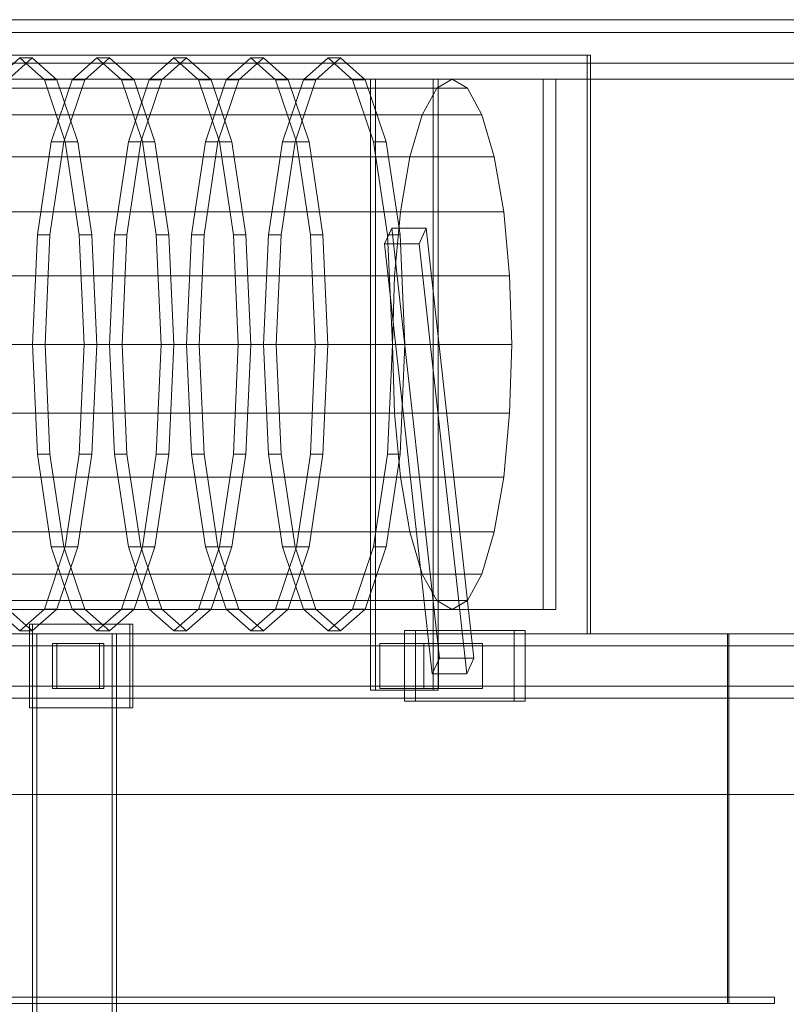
# Model space of a CAD drawing. Header units: millimetres. Extents: x -2233 to 61924, y -68080 to 6847.
# Tile 906 of 1056: x 39873 to 40350, y -16730 to -16118. Entities that reach past the tile are written whole.
import ezdxf

# ---------------------------------------------------------------- set-up
doc = ezdxf.new("R2010")
doc.units = ezdxf.units.MM
doc.layers.add('COTAS_O', color=1, linetype='Continuous', lineweight=0)
doc.layers.add('superior_C03', color=7, linetype='Continuous', lineweight=0)
doc.dimstyles.new('R19_100', dxfattribs={"dimtxt": 250, "dimasz": 150, "dimexe": 150, "dimexo": 80, "dimgap": 100, "dimtad": 1, "dimtih": 1, "dimtoh": 1, "dimdsep": 46, "dimcen": 0.09, "dimadec": 0, "dimazin": 0, "dimtfac": 1, "dimtdec": 4, "dimtofl": 0, "dimtmove": 0, "dimatfit": 3, "dimfxl": 1, "dimtolj": 1, "dimtzin": 0, "dimarcsym": 0})

# ---------------------------------------------------------------- blocks, each defined once
blk = doc.blocks.new('DIM_R28_45')
at = {"layer": 'COTAS_O'}
for p, q in [((39761.13, -16600), (39716.13, -16750)), ((40461.13, -16600), (39761.13, -16600)), ((39761.13, -19400), (39761.13, -16600)), ((39761.13, -16600), (39806.13, -16750)), ((39761.13, -19400), (39716.13, -19250)), ((39761.13, -19400), (39806.13, -19250)), ((40461.13, -19400), (39761.13, -19400))]:
    blk.add_line(p, q, dxfattribs=at)
blk.add_text('2800 O', height=250, rotation=90, dxfattribs=at).set_placement((39661.13, -18000))

msp = doc.modelspace()

# ---------------------------------------------------------------- linework, layer by layer
at = {"layer": 'superior_C03'}
for p, q in [((39402.855, -16118), (40552.797, -16118)), ((40569.47, -16118), (39419.528, -16118)), ((39402.855, -16126), (40552.797, -16126)), ((39419.528, -16126), (40569.47, -16126)), ((40225.927, -16140), (39319.683, -16140)), ((39321.929, -16140), (40228.173, -16140)), ((39404.015, -16145), (40549.401, -16145)), ((40550.084, -16145), (39404.698, -16145)), ((39413.744, -16145), (40565.478, -16145)), ((40565.747, -16145), (39414.013, -16145)), ((39857.931, -16155.365), (39873.246, -16141.8)), ((39881.042, -16141.8), (39865.727, -16155.365)), ((39873.246, -16141.8), (39888.561, -16155.365)), ((39881.042, -16141.8), (39873.246, -16141.8)), ((39896.357, -16155.365), (39881.042, -16141.8)), ((39905.842, -16155.365), (39921.157, -16141.8)), ((39928.953, -16141.8), (39913.638, -16155.365)), ((39921.157, -16141.8), (39936.472, -16155.365)), ((39928.953, -16141.8), (39921.157, -16141.8)), ((39944.267, -16155.365), (39928.953, -16141.8)), ((39953.753, -16155.365), (39969.068, -16141.8)), ((39976.863, -16141.8), (39961.549, -16155.365)), ((39969.068, -16141.8), (39984.383, -16155.365)), ((39976.863, -16141.8), (39969.068, -16141.8)), ((39992.178, -16155.365), (39976.863, -16141.8)), ((40001.664, -16155.365), (40016.979, -16141.8)), ((40024.774, -16141.8), (40009.459, -16155.365)), ((40016.979, -16141.8), (40032.293, -16155.365)), ((40024.774, -16141.8), (40016.979, -16141.8)), ((40040.089, -16155.365), (40024.774, -16141.8)), ((40049.575, -16155.365), (40064.889, -16141.8)), ((40072.685, -16141.8), (40057.37, -16155.365)), ((40064.889, -16141.8), (40080.204, -16155.365)), ((40072.685, -16141.8), (40064.889, -16141.8)), ((40088, -16155.365), (40072.685, -16141.8)), ((40225.927, -16500), (40225.927, -16140)), ((40225.927, -16140), (40228.173, -16140)), ((40228.173, -16140), (40228.173, -16500)), ((39404.015, -16155), (40549.401, -16155)), ((39404.698, -16155), (40550.084, -16155)), ((39413.744, -16155), (40565.478, -16155)), ((39414.013, -16155), (40565.747, -16155)), ((40142.034, -16155), (39508.637, -16155)), ((40198.578, -16155), (39526.203, -16155)), ((39534.063, -16155), (40206.438, -16155)), ((39888.561, -16155.365), (39901.544, -16193.994)), ((39888.561, -16155.365), (39896.357, -16155.365)), ((39892.859, -16193.994), (39905.842, -16155.365)), ((39909.34, -16193.994), (39896.357, -16155.365)), ((39913.638, -16155.365), (39900.655, -16193.994)), ((39905.842, -16155.365), (39913.638, -16155.365)), ((39936.472, -16155.365), (39949.455, -16193.994)), ((39936.472, -16155.365), (39944.267, -16155.365)), ((39940.77, -16193.994), (39953.753, -16155.365)), ((39957.251, -16193.994), (39944.267, -16155.365)), ((39961.549, -16155.365), (39948.565, -16193.994)), ((39953.753, -16155.365), (39961.549, -16155.365)), ((39984.383, -16155.365), (39997.366, -16193.994)), ((39984.383, -16155.365), (39992.178, -16155.365)), ((39988.681, -16193.994), (40001.664, -16155.365)), ((40005.162, -16193.994), (39992.178, -16155.365)), ((40009.459, -16155.365), (39996.476, -16193.994)), ((40001.664, -16155.365), (40009.459, -16155.365)), ((40032.293, -16155.365), (40045.277, -16193.994)), ((40032.293, -16155.365), (40040.089, -16155.365)), ((40036.591, -16193.994), (40049.575, -16155.365)), ((40053.072, -16193.994), (40040.089, -16155.365)), ((40057.37, -16155.365), (40044.387, -16193.994)), ((40049.575, -16155.365), (40057.37, -16155.365)), ((40080.204, -16155.365), (40093.187, -16193.994)), ((40080.204, -16155.365), (40088, -16155.365)), ((40100.983, -16193.994), (40088, -16155.365)), ((40130.278, -16155), (40091.3, -16155)), ((40091.3, -16155), (40091.3, -16535)), ((40094.444, -16155), (40091.3, -16155)), ((40094.444, -16535), (40094.444, -16155)), ((40094.444, -16155), (40133.422, -16155)), ((40130.278, -16535), (40130.278, -16155)), ((40130.278, -16155), (40133.422, -16155)), ((40142.034, -16155), (40132.443, -16160.622)), ((40133.422, -16155), (40133.422, -16535)), ((40151.624, -16160.622), (40142.034, -16155)), ((40198.578, -16485), (40198.578, -16155)), ((40198.578, -16155), (40206.438, -16155)), ((40206.438, -16155), (40206.438, -16485)), ((39499.047, -16160.622), (40132.443, -16160.622)), ((39518.228, -16160.622), (40151.624, -16160.622)), ((40132.443, -16160.622), (40123.506, -16177.106)), ((40160.561, -16177.106), (40151.624, -16160.622)), ((39490.11, -16177.106), (40123.506, -16177.106)), ((39527.165, -16177.106), (40160.561, -16177.106)), ((40123.506, -16177.106), (40115.832, -16203.327)), ((40168.236, -16203.327), (40160.561, -16177.106)), ((39884.184, -16251.806), (39892.859, -16193.994)), ((39900.655, -16193.994), (39891.979, -16251.806)), ((39892.859, -16193.994), (39900.655, -16193.994)), ((39901.544, -16193.994), (39910.219, -16251.806)), ((39901.544, -16193.994), (39909.34, -16193.994)), ((39918.015, -16251.806), (39909.34, -16193.994)), ((39932.095, -16251.806), (39940.77, -16193.994)), ((39948.565, -16193.994), (39939.89, -16251.806)), ((39940.77, -16193.994), (39948.565, -16193.994)), ((39949.455, -16193.994), (39958.13, -16251.806)), ((39949.455, -16193.994), (39957.251, -16193.994)), ((39965.926, -16251.806), (39957.251, -16193.994)), ((39980.005, -16251.806), (39988.681, -16193.994)), ((39996.476, -16193.994), (39987.801, -16251.806)), ((39988.681, -16193.994), (39996.476, -16193.994)), ((39997.366, -16193.994), (40006.041, -16251.806)), ((39997.366, -16193.994), (40005.162, -16193.994)), ((40013.837, -16251.806), (40005.162, -16193.994)), ((40027.916, -16251.806), (40036.591, -16193.994)), ((40044.387, -16193.994), (40035.712, -16251.806)), ((40036.591, -16193.994), (40044.387, -16193.994)), ((40045.277, -16193.994), (40053.952, -16251.806)), ((40045.277, -16193.994), (40053.072, -16193.994)), ((40061.747, -16251.806), (40053.072, -16193.994)), ((40093.187, -16193.994), (40101.863, -16251.806)), ((40093.187, -16193.994), (40100.983, -16193.994)), ((40109.658, -16251.806), (40100.983, -16193.994)), ((39482.435, -16203.327), (40115.832, -16203.327)), ((39534.839, -16203.327), (40168.236, -16203.327)), ((40115.832, -16203.327), (40109.943, -16237.5)), ((40174.124, -16237.5), (40168.236, -16203.327)), ((39476.546, -16237.5), (40109.943, -16237.5)), ((39540.728, -16237.5), (40174.124, -16237.5)), ((40109.943, -16237.5), (40106.241, -16277.295)), ((40177.826, -16277.295), (40174.124, -16237.5)), ((40104.531, -16247.632), (40100.101, -16257.368)), ((40125.969, -16247.632), (40104.531, -16247.632)), ((40134.175, -16515.132), (40104.531, -16247.632)), ((40121.539, -16257.368), (40125.969, -16247.632)), ((40155.613, -16515.132), (40125.969, -16247.632)), ((39881.138, -16320), (39884.184, -16251.806)), ((39884.184, -16251.806), (39891.979, -16251.806)), ((39891.979, -16251.806), (39888.933, -16320)), ((39910.219, -16251.806), (39913.266, -16320)), ((39910.219, -16251.806), (39918.015, -16251.806)), ((39921.061, -16320), (39918.015, -16251.806)), ((39929.048, -16320), (39932.095, -16251.806)), ((39932.095, -16251.806), (39939.89, -16251.806)), ((39939.89, -16251.806), (39936.844, -16320)), ((39958.13, -16251.806), (39961.177, -16320)), ((39958.13, -16251.806), (39965.926, -16251.806)), ((39968.972, -16320), (39965.926, -16251.806)), ((39976.959, -16320), (39980.005, -16251.806)), ((39980.005, -16251.806), (39987.801, -16251.806)), ((39987.801, -16251.806), (39984.755, -16320)), ((40006.041, -16251.806), (40009.087, -16320)), ((40006.041, -16251.806), (40013.837, -16251.806)), ((40016.883, -16320), (40013.837, -16251.806)), ((40024.87, -16320), (40027.916, -16251.806)), ((40027.916, -16251.806), (40035.712, -16251.806)), ((40035.712, -16251.806), (40032.666, -16320)), ((40053.952, -16251.806), (40056.998, -16320)), ((40053.952, -16251.806), (40061.747, -16251.806)), ((40064.794, -16320), (40061.747, -16251.806)), ((40101.863, -16251.806), (40104.909, -16320)), ((40101.863, -16251.806), (40109.658, -16251.806)), ((40112.705, -16320), (40109.658, -16251.806)), ((40100.101, -16257.368), (40121.539, -16257.368)), ((40100.101, -16257.368), (40129.745, -16524.868)), ((40151.183, -16524.868), (40121.539, -16257.368)), ((39472.845, -16277.295), (40106.241, -16277.295)), ((39544.43, -16277.295), (40177.826, -16277.295)), ((40106.241, -16277.295), (40104.979, -16320)), ((40179.089, -16320), (40177.826, -16277.295)), ((39471.582, -16320), (40104.979, -16320)), ((39545.692, -16320), (40179.089, -16320)), ((39884.184, -16388.194), (39881.138, -16320)), ((39881.138, -16320), (39888.933, -16320)), ((39888.933, -16320), (39891.979, -16388.194)), ((39913.266, -16320), (39910.219, -16388.194)), ((39913.266, -16320), (39921.061, -16320)), ((39918.015, -16388.194), (39921.061, -16320)), ((39932.095, -16388.194), (39929.048, -16320)), ((39929.048, -16320), (39936.844, -16320)), ((39936.844, -16320), (39939.89, -16388.194)), ((39961.177, -16320), (39958.13, -16388.194)), ((39961.177, -16320), (39968.972, -16320)), ((39965.926, -16388.194), (39968.972, -16320)), ((39980.005, -16388.194), (39976.959, -16320)), ((39976.959, -16320), (39984.755, -16320)), ((39984.755, -16320), (39987.801, -16388.194)), ((40009.087, -16320), (40006.041, -16388.194)), ((40009.087, -16320), (40016.883, -16320)), ((40013.837, -16388.194), (40016.883, -16320)), ((40027.916, -16388.194), (40024.87, -16320)), ((40024.87, -16320), (40032.666, -16320)), ((40032.666, -16320), (40035.712, -16388.194)), ((40056.998, -16320), (40053.952, -16388.194)), ((40056.998, -16320), (40064.794, -16320)), ((40061.747, -16388.194), (40064.794, -16320)), ((40104.909, -16320), (40101.863, -16388.194)), ((40104.909, -16320), (40112.705, -16320)), ((40104.979, -16320), (40106.241, -16362.705)), ((40109.658, -16388.194), (40112.705, -16320)), ((40177.826, -16362.705), (40179.089, -16320)), ((39472.845, -16362.705), (40106.241, -16362.705)), ((39544.43, -16362.705), (40177.826, -16362.705)), ((40106.241, -16362.705), (40109.943, -16402.5)), ((40174.124, -16402.5), (40177.826, -16362.705)), ((39892.859, -16446.006), (39884.184, -16388.194)), ((39884.184, -16388.194), (39891.979, -16388.194)), ((39891.979, -16388.194), (39900.655, -16446.006)), ((39910.219, -16388.194), (39901.544, -16446.006)), ((39909.34, -16446.006), (39918.015, -16388.194)), ((39910.219, -16388.194), (39918.015, -16388.194)), ((39940.77, -16446.006), (39932.095, -16388.194)), ((39932.095, -16388.194), (39939.89, -16388.194)), ((39939.89, -16388.194), (39948.565, -16446.006)), ((39958.13, -16388.194), (39949.455, -16446.006)), ((39957.251, -16446.006), (39965.926, -16388.194)), ((39958.13, -16388.194), (39965.926, -16388.194)), ((39988.681, -16446.006), (39980.005, -16388.194)), ((39980.005, -16388.194), (39987.801, -16388.194)), ((39987.801, -16388.194), (39996.476, -16446.006)), ((40006.041, -16388.194), (39997.366, -16446.006)), ((40005.162, -16446.006), (40013.837, -16388.194)), ((40006.041, -16388.194), (40013.837, -16388.194)), ((40036.591, -16446.006), (40027.916, -16388.194)), ((40027.916, -16388.194), (40035.712, -16388.194)), ((40035.712, -16388.194), (40044.387, -16446.006)), ((40053.952, -16388.194), (40045.277, -16446.006)), ((40053.072, -16446.006), (40061.747, -16388.194)), ((40053.952, -16388.194), (40061.747, -16388.194)), ((40101.863, -16388.194), (40093.187, -16446.006)), ((40100.983, -16446.006), (40109.658, -16388.194)), ((40101.863, -16388.194), (40109.658, -16388.194)), ((39476.546, -16402.5), (40109.943, -16402.5)), ((39540.728, -16402.5), (40174.124, -16402.5)), ((40109.943, -16402.5), (40115.832, -16436.673)), ((40168.236, -16436.673), (40174.124, -16402.5)), ((39482.435, -16436.673), (40115.832, -16436.673)), ((39534.839, -16436.673), (40168.236, -16436.673)), ((40115.832, -16436.673), (40123.506, -16462.894)), ((40160.561, -16462.894), (40168.236, -16436.673)), ((39901.544, -16446.006), (39888.561, -16484.635)), ((39905.842, -16484.635), (39892.859, -16446.006)), ((39892.859, -16446.006), (39900.655, -16446.006)), ((39896.357, -16484.635), (39909.34, -16446.006)), ((39900.655, -16446.006), (39913.638, -16484.635)), ((39901.544, -16446.006), (39909.34, -16446.006)), ((39949.455, -16446.006), (39936.472, -16484.635)), ((39953.753, -16484.635), (39940.77, -16446.006)), ((39940.77, -16446.006), (39948.565, -16446.006)), ((39944.267, -16484.635), (39957.251, -16446.006)), ((39948.565, -16446.006), (39961.549, -16484.635)), ((39949.455, -16446.006), (39957.251, -16446.006)), ((39997.366, -16446.006), (39984.383, -16484.635)), ((40001.664, -16484.635), (39988.681, -16446.006)), ((39988.681, -16446.006), (39996.476, -16446.006)), ((39992.178, -16484.635), (40005.162, -16446.006)), ((39996.476, -16446.006), (40009.459, -16484.635)), ((39997.366, -16446.006), (40005.162, -16446.006)), ((40045.277, -16446.006), (40032.293, -16484.635)), ((40049.575, -16484.635), (40036.591, -16446.006)), ((40036.591, -16446.006), (40044.387, -16446.006)), ((40040.089, -16484.635), (40053.072, -16446.006)), ((40044.387, -16446.006), (40057.37, -16484.635)), ((40045.277, -16446.006), (40053.072, -16446.006)), ((40093.187, -16446.006), (40080.204, -16484.635)), ((40088, -16484.635), (40100.983, -16446.006)), ((40093.187, -16446.006), (40100.983, -16446.006)), ((39490.11, -16462.894), (40123.506, -16462.894)), ((39527.165, -16462.894), (40160.561, -16462.894)), ((40123.506, -16462.894), (40132.443, -16479.378)), ((40151.624, -16479.378), (40160.561, -16462.894)), ((39499.047, -16479.378), (40132.443, -16479.378)), ((39518.228, -16479.378), (40151.624, -16479.378)), ((40132.443, -16479.378), (40142.034, -16485)), ((40142.034, -16485), (40151.624, -16479.378)), ((39508.637, -16485), (40142.034, -16485)), ((39526.203, -16485), (40198.578, -16485)), ((40206.438, -16485), (39534.063, -16485)), ((39873.246, -16498.2), (39857.931, -16484.635)), ((39865.727, -16484.635), (39881.042, -16498.2)), ((39888.561, -16484.635), (39873.246, -16498.2)), ((39881.042, -16498.2), (39896.357, -16484.635)), ((39888.561, -16484.635), (39896.357, -16484.635)), ((39921.157, -16498.2), (39905.842, -16484.635)), ((39905.842, -16484.635), (39913.638, -16484.635)), ((39913.638, -16484.635), (39928.953, -16498.2)), ((39936.472, -16484.635), (39921.157, -16498.2)), ((39928.953, -16498.2), (39944.267, -16484.635)), ((39936.472, -16484.635), (39944.267, -16484.635)), ((39969.068, -16498.2), (39953.753, -16484.635)), ((39953.753, -16484.635), (39961.549, -16484.635)), ((39961.549, -16484.635), (39976.863, -16498.2)), ((39984.383, -16484.635), (39969.068, -16498.2)), ((39976.863, -16498.2), (39992.178, -16484.635)), ((39984.383, -16484.635), (39992.178, -16484.635)), ((40016.979, -16498.2), (40001.664, -16484.635)), ((40001.664, -16484.635), (40009.459, -16484.635)), ((40009.459, -16484.635), (40024.774, -16498.2)), ((40032.293, -16484.635), (40016.979, -16498.2)), ((40024.774, -16498.2), (40040.089, -16484.635)), ((40032.293, -16484.635), (40040.089, -16484.635)), ((40064.889, -16498.2), (40049.575, -16484.635)), ((40049.575, -16484.635), (40057.37, -16484.635)), ((40057.37, -16484.635), (40072.685, -16498.2)), ((40080.204, -16484.635), (40064.889, -16498.2)), ((40072.685, -16498.2), (40088, -16484.635)), ((40080.204, -16484.635), (40088, -16484.635)), ((40206.438, -16485), (40198.578, -16485)), ((39941.676, -16494), (39879.311, -16494)), ((39879.311, -16494), (39879.311, -16546)), ((39881.108, -16494), (39879.311, -16494)), ((39881.108, -16546), (39881.108, -16494)), ((39881.108, -16494), (39943.473, -16494)), ((39941.676, -16546), (39941.676, -16494)), ((39941.676, -16494), (39943.473, -16494)), ((39943.473, -16494), (39943.473, -16546)), ((40313.243, -16500), (29204.438, -16500)), ((29205.337, -16500), (40314.141, -16500)), ((39319.683, -16500), (40225.927, -16500)), ((40228.173, -16500), (39321.929, -16500)), ((40564.503, -16500), (39590.046, -16500)), ((39599.029, -16500), (40573.486, -16500)), ((40638.388, -16500), (39663.932, -16500)), ((39675.16, -16500), (40649.617, -16500)), ((39873.246, -16498.2), (39881.042, -16498.2)), ((39930.753, -16500), (39881.251, -16500)), ((39881.251, -16500), (39881.251, -19500)), ((39883.946, -16500), (39881.251, -16500)), ((39883.946, -19500), (39883.946, -16500)), ((39883.946, -16500), (39933.448, -16500)), ((39921.157, -16498.2), (39928.953, -16498.2)), ((39930.753, -19500), (39930.753, -16500)), ((39930.753, -16500), (39933.448, -16500)), ((39933.448, -16500), (39933.448, -19500)), ((39969.068, -16498.2), (39976.863, -16498.2)), ((40016.979, -16498.2), (40024.774, -16498.2)), ((40064.889, -16498.2), (40072.685, -16498.2)), ((40180.715, -16498), (40112.503, -16498)), ((40112.503, -16498), (40112.503, -16542)), ((40119.24, -16498), (40112.503, -16498)), ((40119.24, -16542), (40119.24, -16498)), ((40119.24, -16498), (40187.452, -16498)), ((40180.715, -16542), (40180.715, -16498)), ((40180.715, -16498), (40187.452, -16498)), ((40187.452, -16498), (40187.452, -16542)), ((40228.173, -16500), (40225.927, -16500)), ((40313.243, -16730), (40313.243, -16500)), ((40313.243, -16500), (40314.141, -16500)), ((40314.141, -16500), (40314.141, -16730)), ((39922.865, -16506), (39893.631, -16506)), ((39893.631, -16506), (39893.631, -16534)), ((39896.326, -16506), (39893.631, -16506)), ((39896.326, -16534), (39896.326, -16506)), ((39896.326, -16506), (39925.56, -16506)), ((39922.865, -16534), (39922.865, -16506)), ((39922.865, -16506), (39925.56, -16506)), ((39925.56, -16506), (39925.56, -16534)), ((40124.432, -16506), (40097.147, -16506)), ((40097.147, -16506), (40097.147, -16534)), ((40133.64, -16506), (40097.147, -16506)), ((40124.432, -16534), (40124.432, -16506)), ((40124.432, -16506), (40160.925, -16506)), ((40133.64, -16534), (40133.64, -16506)), ((40133.64, -16506), (40160.925, -16506)), ((40160.925, -16506), (40160.925, -16534)), ((39593.102, -16507.5), (40642.567, -16507.5)), ((40645.438, -16507.5), (39595.973, -16507.5)), ((40129.745, -16524.868), (40134.175, -16515.132)), ((40134.175, -16515.132), (40155.613, -16515.132)), ((40155.613, -16515.132), (40151.183, -16524.868)), ((40151.183, -16524.868), (40129.745, -16524.868)), ((39593.102, -16532.5), (40642.567, -16532.5)), ((39595.973, -16532.5), (40645.438, -16532.5)), ((39893.631, -16534), (39922.865, -16534)), ((39893.631, -16534), (39896.326, -16534)), ((39925.56, -16534), (39896.326, -16534)), ((39925.56, -16534), (39922.865, -16534)), ((40091.3, -16535), (40130.278, -16535)), ((40091.3, -16535), (40094.444, -16535)), ((40133.422, -16535), (40094.444, -16535)), ((40097.147, -16534), (40124.432, -16534)), ((40097.147, -16534), (40133.64, -16534)), ((40160.925, -16534), (40124.432, -16534)), ((40133.422, -16535), (40130.278, -16535)), ((40160.925, -16534), (40133.64, -16534)), ((39590.046, -16540), (40564.503, -16540)), ((39599.029, -16540), (40573.486, -16540)), ((39663.932, -16540), (40638.388, -16540)), ((39675.16, -16540), (40649.617, -16540)), ((40112.503, -16542), (40180.715, -16542)), ((40112.503, -16542), (40119.24, -16542)), ((40187.452, -16542), (40119.24, -16542)), ((40187.452, -16542), (40180.715, -16542)), ((39879.311, -16546), (39941.676, -16546)), ((39879.311, -16546), (39881.108, -16546)), ((39943.473, -16546), (39881.108, -16546)), ((39943.473, -16546), (39941.676, -16546)), ((29204.438, -16726), (40313.243, -16726)), ((40342.437, -16726), (29233.633, -16726)), ((40313.243, -16726), (40342.437, -16726)), ((40313.243, -16726), (40313.243, -16730)), ((40342.437, -16726), (40342.437, -16730)), ((40313.243, -16730), (29204.438, -16730)), ((40314.141, -16730), (29205.337, -16730)), ((29233.633, -16730), (40342.437, -16730)), ((40342.437, -16730), (40313.243, -16730)), ((40314.141, -16730), (40313.243, -16730))]:
    msp.add_line(p, q, dxfattribs=at)

# ---------------------------------------------------------------- dimensions: what is measured, and where the dimension line sits
at = {"layer": 'COTAS_O'}
dim = msp.add_aligned_dim(p1=(40461.134, -19400), p2=(40461.134, -16600), distance=700, text='<> O', dimstyle='R19_100', dxfattribs=at)
dim.commit()
dim.dimension.update_dxf_attribs({"geometry": 'DIM_R28_45', "text_midpoint": (39761.134, -18000)})

doc.saveas('drawing.dxf')
